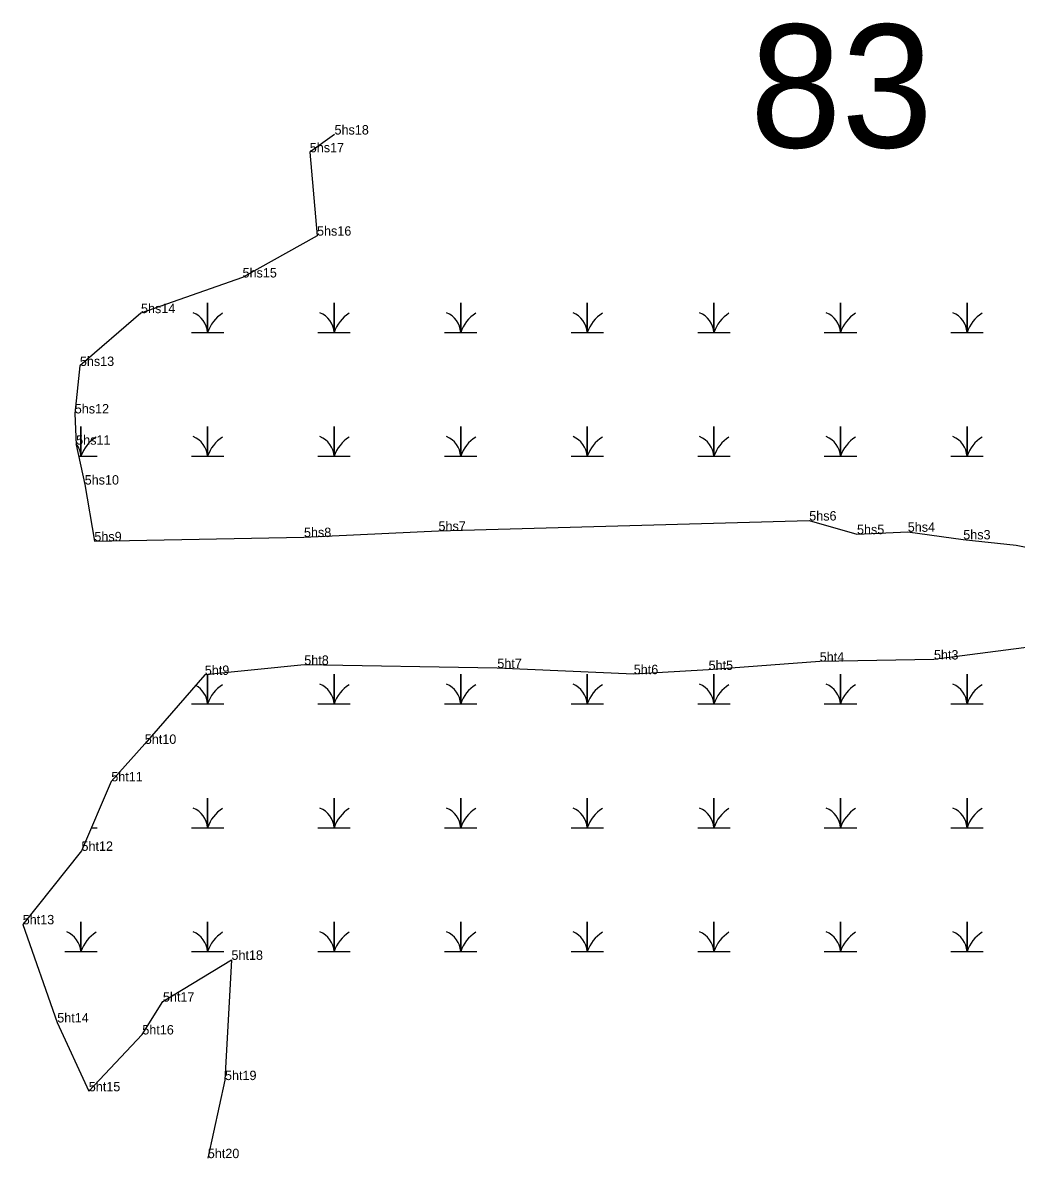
# Model space of a CAD drawing. Extents: x 2072529 to 2268796, y 436423 to 470397.
# Drawn here: x 2128647 to 2129175, y 446569 to 447172 of the extents above; entities that cross this region are included whole.
import ezdxf

# ---------------------------------------------------------------- set-up
doc = ezdxf.new("R2010")
doc.units = 0
for name, color, linetype in [('Default', 7, 'Continuous'), ('Exist Environmental Wetland Boundary', 7, 'Continuous'), ('Exist Environmental Wetland Boundary Cogo Comment', 7, 'Continuous'), ('Exist Environmental Wetland Boundary Cogo Point CELL', 7, 'Continuous'), ('Exist Hydro Swamp or Marsh', 7, 'Continuous')]:
    doc.layers.add(name, color=color, linetype=linetype)

msp = doc.modelspace()

# ---------------------------------------------------------------- linework, layer by layer
at = {"layer": 'Exist Environmental Wetland Boundary'}
for points in [[(2128812.94, 447112.63), (2128799.79, 447103.19), (2128803.63, 447058.88), (2128764.08, 447036.66), (2128710.11, 447017.7), (2128677.65, 446989.62), (2128674.94, 446964.41), (2128675.68, 446947.81), (2128680.21, 446926.61), (2128685.36, 446896.48), (2128796.7, 446898.71), (2128868.17, 446902.03), (2129065.12, 446907.49), (2129090.49, 446900.26), (2129117.47, 446901.52), (2129146.95, 446897.48), (2129174.99, 446894.38), (2129193.56, 446890.7), (2129208.67, 446853.77)], [(2129208.67, 446853.77), (2129188.76, 446841.08), (2129131.38, 446833.65), (2129070.71, 446832.53), (2129011.64, 446828.09), (2128971.9, 446825.85), (2128899.42, 446829.09), (2128796.85, 446830.79), (2128744.02, 446825.45), (2128712.14, 446788.81), (2128694.33, 446768.88), (2128678.5, 446731.96), (2128647.28, 446692.91), (2128665.62, 446640.75), (2128682.39, 446604.17), (2128710.82, 446634.39), (2128721.77, 446651.85), (2128758.18, 446674.04), (2128754.74, 446610.14), (2128745.62, 446568.66)]]:
    msp.add_lwpolyline(points, dxfattribs=at)
at = {"layer": 'Exist Environmental Wetland Boundary Cogo Point CELL'}
for p, q in [((2128812.94, 447112.63), (2128812.94, 447112.63)), ((2128799.79, 447103.19), (2128799.79, 447103.19)), ((2128803.63, 447058.88), (2128803.63, 447058.88)), ((2128764.08, 447036.66), (2128764.08, 447036.66)), ((2128710.11, 447017.7), (2128710.11, 447017.7)), ((2128677.65, 446989.62), (2128677.65, 446989.62)), ((2128674.94, 446964.41), (2128674.94, 446964.41)), ((2128675.68, 446947.81), (2128675.68, 446947.81)), ((2128680.21, 446926.61), (2128680.21, 446926.61)), ((2128868.17, 446902.03), (2128868.17, 446902.03)), ((2129065.12, 446907.49), (2129065.12, 446907.49)), ((2128685.36, 446896.48), (2128685.36, 446896.48)), ((2128796.7, 446898.71), (2128796.7, 446898.71)), ((2129090.49, 446900.26), (2129090.49, 446900.26)), ((2129117.47, 446901.52), (2129117.47, 446901.52)), ((2129146.95, 446897.48), (2129146.95, 446897.48)), ((2129174.99, 446894.38), (2129174.99, 446894.38)), ((2128796.85, 446830.79), (2128796.85, 446830.79)), ((2129070.71, 446832.53), (2129070.71, 446832.53)), ((2129131.38, 446833.65), (2129131.38, 446833.65)), ((2128744.02, 446825.45), (2128744.02, 446825.45)), ((2128899.42, 446829.09), (2128899.42, 446829.09)), ((2128971.9, 446825.85), (2128971.9, 446825.85)), ((2129011.64, 446828.09), (2129011.64, 446828.09)), ((2128712.14, 446788.81), (2128712.14, 446788.81)), ((2128694.33, 446768.88), (2128694.33, 446768.88)), ((2128678.5, 446731.96), (2128678.5, 446731.96)), ((2128647.28, 446692.91), (2128647.28, 446692.91)), ((2128758.18, 446674.04), (2128758.18, 446674.04)), ((2128721.77, 446651.85), (2128721.77, 446651.85)), ((2128665.62, 446640.75), (2128665.62, 446640.75)), ((2128710.82, 446634.39), (2128710.82, 446634.39)), ((2128754.74, 446610.14), (2128754.74, 446610.14)), ((2128682.39, 446604.17), (2128682.39, 446604.17)), ((2128745.62, 446568.66), (2128745.62, 446568.66))]:
    msp.add_line(p, q, dxfattribs=at)
at = {"layer": 'Exist Hydro Swamp or Marsh'}
for points in [[(2128736.88, 447007.45), (2128745.48, 447007.45), (2128745.48, 447023.23), (2128745.48, 447007.45), (2128754.08, 447007.45)], [(2128804.13, 447007.45), (2128812.73, 447007.45), (2128812.73, 447023.23), (2128812.73, 447007.45), (2128821.33, 447007.45)], [(2128871.38, 447007.45), (2128879.98, 447007.45), (2128879.98, 447023.23), (2128879.98, 447007.45), (2128888.58, 447007.45)], [(2128938.63, 447007.45), (2128947.23, 447007.45), (2128947.23, 447023.23), (2128947.23, 447007.45), (2128955.83, 447007.45)], [(2129005.88, 447007.45), (2129014.48, 447007.45), (2129014.48, 447023.23), (2129014.48, 447007.45), (2129023.08, 447007.45)], [(2129073.13, 447007.45), (2129081.73, 447007.45), (2129081.73, 447023.23), (2129081.73, 447007.45), (2129090.33, 447007.45)], [(2129140.38, 447007.45), (2129148.98, 447007.45), (2129148.98, 447023.23), (2129148.98, 447007.45), (2129157.58, 447007.45)], [(2128677, 446941.65), (2128678.23, 446941.65), (2128678.23, 446957.43), (2128678.23, 446941.65), (2128686.83, 446941.65)], [(2128736.88, 446941.65), (2128745.48, 446941.65), (2128745.48, 446957.43), (2128745.48, 446941.65), (2128754.08, 446941.65)], [(2128804.13, 446941.65), (2128812.73, 446941.65), (2128812.73, 446957.43), (2128812.73, 446941.65), (2128821.33, 446941.65)], [(2128871.38, 446941.65), (2128879.98, 446941.65), (2128879.98, 446957.43), (2128879.98, 446941.65), (2128888.58, 446941.65)], [(2128938.63, 446941.65), (2128947.23, 446941.65), (2128947.23, 446957.43), (2128947.23, 446941.65), (2128955.83, 446941.65)], [(2129005.88, 446941.65), (2129014.48, 446941.65), (2129014.48, 446957.43), (2129014.48, 446941.65), (2129023.08, 446941.65)], [(2129073.13, 446941.65), (2129081.73, 446941.65), (2129081.73, 446957.43), (2129081.73, 446941.65), (2129090.33, 446941.65)], [(2129140.38, 446941.65), (2129148.98, 446941.65), (2129148.98, 446957.43), (2129148.98, 446941.65), (2129157.58, 446941.65)], [(2128736.88, 446810.05), (2128745.48, 446810.05), (2128745.48, 446825.59)], [(2128745.48, 446825.59), (2128745.48, 446810.05), (2128754.08, 446810.05)], [(2128804.13, 446810.05), (2128812.73, 446810.05), (2128812.73, 446825.83), (2128812.73, 446810.05), (2128821.33, 446810.05)], [(2128871.38, 446810.05), (2128879.98, 446810.05), (2128879.98, 446825.83), (2128879.98, 446810.05), (2128888.58, 446810.05)], [(2128938.63, 446810.05), (2128947.23, 446810.05), (2128947.23, 446825.83), (2128947.23, 446810.05), (2128955.83, 446810.05)], [(2129005.88, 446810.05), (2129014.48, 446810.05), (2129014.48, 446825.83), (2129014.48, 446810.05), (2129023.08, 446810.05)], [(2129073.13, 446810.05), (2129081.73, 446810.05), (2129081.73, 446825.83), (2129081.73, 446810.05), (2129090.33, 446810.05)], [(2129140.38, 446810.05), (2129148.98, 446810.05), (2129148.98, 446825.83), (2129148.98, 446810.05), (2129157.58, 446810.05)], [(2128736.88, 446744.25), (2128745.48, 446744.25), (2128745.48, 446760.03), (2128745.48, 446744.25), (2128754.08, 446744.25)], [(2128804.13, 446744.25), (2128812.73, 446744.25), (2128812.73, 446760.03), (2128812.73, 446744.25), (2128821.33, 446744.25)], [(2128871.38, 446744.25), (2128879.98, 446744.25), (2128879.98, 446760.03), (2128879.98, 446744.25), (2128888.58, 446744.25)], [(2128938.63, 446744.25), (2128947.23, 446744.25), (2128947.23, 446760.03), (2128947.23, 446744.25), (2128955.83, 446744.25)], [(2129005.88, 446744.25), (2129014.48, 446744.25), (2129014.48, 446760.03), (2129014.48, 446744.25), (2129023.08, 446744.25)], [(2129073.13, 446744.25), (2129081.73, 446744.25), (2129081.73, 446760.03), (2129081.73, 446744.25), (2129090.33, 446744.25)], [(2129140.38, 446744.25), (2129148.98, 446744.25), (2129148.98, 446760.03), (2129148.98, 446744.25), (2129157.58, 446744.25)], [(2128683.77, 446744.25), (2128686.83, 446744.25)], [(2128669.63, 446678.45), (2128678.23, 446678.45), (2128678.23, 446694.23), (2128678.23, 446678.45), (2128686.83, 446678.45)], [(2128736.88, 446678.45), (2128745.48, 446678.45), (2128745.48, 446694.23), (2128745.48, 446678.45), (2128754.08, 446678.45)], [(2128804.13, 446678.45), (2128812.73, 446678.45), (2128812.73, 446694.23), (2128812.73, 446678.45), (2128821.33, 446678.45)], [(2128871.38, 446678.45), (2128879.98, 446678.45), (2128879.98, 446694.23), (2128879.98, 446678.45), (2128888.58, 446678.45)], [(2128938.63, 446678.45), (2128947.23, 446678.45), (2128947.23, 446694.23), (2128947.23, 446678.45), (2128955.83, 446678.45)], [(2129005.88, 446678.45), (2129014.48, 446678.45), (2129014.48, 446694.23), (2129014.48, 446678.45), (2129023.08, 446678.45)], [(2129073.13, 446678.45), (2129081.73, 446678.45), (2129081.73, 446694.23), (2129081.73, 446678.45), (2129090.33, 446678.45)], [(2129140.38, 446678.45), (2129148.98, 446678.45), (2129148.98, 446694.23), (2129148.98, 446678.45), (2129157.58, 446678.45)]]:
    msp.add_lwpolyline(points, dxfattribs=at)
for centre, radius, start, end in [((2128733.21, 447006.56), 12.3, 4.14034, 67.53497), ((2128763.72, 447001.39), 19.22, 122.12745, 161.62219), ((2128800.46, 447006.56), 12.3, 4.14034, 67.53497), ((2128830.97, 447001.39), 19.22, 122.12745, 161.62219), ((2128867.71, 447006.56), 12.3, 4.14034, 67.53497), ((2128898.22, 447001.39), 19.22, 122.12745, 161.62219), ((2128934.96, 447006.56), 12.3, 4.14034, 67.53497), ((2128965.47, 447001.39), 19.22, 122.12745, 161.62219), ((2129002.21, 447006.56), 12.3, 4.14034, 67.53497), ((2129032.72, 447001.39), 19.22, 122.12745, 161.62219), ((2129069.46, 447006.56), 12.3, 4.14034, 67.53497), ((2129099.97, 447001.39), 19.22, 122.12745, 161.62219), ((2129136.71, 447006.56), 12.3, 4.14034, 67.53497), ((2129167.22, 447001.39), 19.22, 122.12745, 161.62219), ((2128696.47, 446935.59), 19.22, 122.12745, 161.62219), ((2128733.21, 446940.76), 12.3, 4.14034, 67.53497), ((2128763.72, 446935.59), 19.22, 122.12745, 161.62219), ((2128800.46, 446940.76), 12.3, 4.14034, 67.53497), ((2128830.97, 446935.59), 19.22, 122.12745, 161.62219), ((2128867.71, 446940.76), 12.3, 4.14034, 67.53497), ((2128898.22, 446935.59), 19.22, 122.12745, 161.62219), ((2128934.96, 446940.76), 12.3, 4.14034, 67.53497), ((2128965.47, 446935.59), 19.22, 122.12745, 161.62219), ((2129002.21, 446940.76), 12.3, 4.14034, 67.53497), ((2129032.72, 446935.59), 19.22, 122.12745, 161.62219), ((2129069.46, 446940.76), 12.3, 4.14034, 67.53497), ((2129099.97, 446935.59), 19.22, 122.12745, 161.62219), ((2129136.71, 446940.76), 12.3, 4.14034, 67.53497), ((2129167.22, 446935.59), 19.22, 122.12745, 161.62219), ((2128665.96, 446940.76), 12.3, 4.14034, 37.97065), ((2128733.21, 446809.16), 12.3, 4.14034, 60.87559), ((2128763.72, 446803.99), 19.22, 122.12745, 161.62219), ((2128800.46, 446809.16), 12.3, 4.14034, 67.53497), ((2128830.97, 446803.99), 19.22, 122.12745, 161.62219), ((2128867.71, 446809.16), 12.3, 4.14034, 67.53497), ((2128898.22, 446803.99), 19.22, 122.12745, 161.62219), ((2128934.96, 446809.16), 12.3, 4.14034, 67.53497), ((2128965.47, 446803.99), 19.22, 122.12745, 161.62219), ((2129002.21, 446809.16), 12.3, 4.14034, 67.53497), ((2129032.72, 446803.99), 19.22, 122.12745, 161.62219), ((2129069.46, 446809.16), 12.3, 4.14034, 67.53497), ((2129099.97, 446803.99), 19.22, 122.12745, 161.62219), ((2129136.71, 446809.16), 12.3, 4.14034, 67.53497), ((2129167.22, 446803.99), 19.22, 122.12745, 161.62219), ((2128733.21, 446743.36), 12.3, 4.14034, 67.53497), ((2128763.72, 446738.19), 19.22, 122.12745, 161.62219), ((2128800.46, 446743.36), 12.3, 4.14034, 67.53497), ((2128830.97, 446738.19), 19.22, 122.12745, 161.62219), ((2128867.71, 446743.36), 12.3, 4.14034, 67.53497), ((2128898.22, 446738.19), 19.22, 122.12745, 161.62219), ((2128934.96, 446743.36), 12.3, 4.14034, 67.53497), ((2128965.47, 446738.19), 19.22, 122.12745, 161.62219), ((2129002.21, 446743.36), 12.3, 4.14034, 67.53497), ((2129032.72, 446738.19), 19.22, 122.12745, 161.62219), ((2129069.46, 446743.36), 12.3, 4.14034, 67.53497), ((2129099.97, 446738.19), 19.22, 122.12745, 161.62219), ((2129136.71, 446743.36), 12.3, 4.14034, 67.53497), ((2129167.22, 446738.19), 19.22, 122.12745, 161.62219), ((2128665.96, 446677.56), 12.3, 4.14034, 67.53497), ((2128696.47, 446672.39), 19.22, 122.12745, 161.62219), ((2128733.21, 446677.56), 12.3, 4.14034, 67.53497), ((2128763.72, 446672.39), 19.22, 122.12745, 161.62219), ((2128800.46, 446677.56), 12.3, 4.14034, 67.53497), ((2128830.97, 446672.39), 19.22, 122.12745, 161.62219), ((2128867.71, 446677.56), 12.3, 4.14034, 67.53497), ((2128898.22, 446672.39), 19.22, 122.12745, 161.62219), ((2128934.96, 446677.56), 12.3, 4.14034, 67.53497), ((2128965.47, 446672.39), 19.22, 122.12745, 161.62219), ((2129002.21, 446677.56), 12.3, 4.14034, 67.53497), ((2129032.72, 446672.39), 19.22, 122.12745, 161.62219), ((2129069.46, 446677.56), 12.3, 4.14034, 67.53497), ((2129099.97, 446672.39), 19.22, 122.12745, 161.62219), ((2129136.71, 446677.56), 12.3, 4.14034, 67.53497), ((2129167.22, 446672.39), 19.22, 122.12745, 161.62219)]:
    msp.add_arc(centre, radius, start, end, dxfattribs=at)

# ---------------------------------------------------------------- texts
at = {"layer": 'Default'}
msp.add_text('83', height=65.34, dxfattribs=at).set_placement((2129033.63, 447105.73))
at = {"layer": 'Exist Environmental Wetland Boundary Cogo Comment'}
for s, p in [('5hs18', (2128812.94, 447112.63)), ('5hs17', (2128799.79, 447103.19)), ('5hs16', (2128803.63, 447058.88)), ('5hs15', (2128764.08, 447036.66)), ('5hs14', (2128710.11, 447017.7)), ('5hs13', (2128677.65, 446989.62)), ('5hs12', (2128674.94, 446964.41)), ('5hs11', (2128675.68, 446947.81)), ('5hs10', (2128680.21, 446926.61)), ('5hs6', (2129065.12, 446907.49)), ('5hs8', (2128796.7, 446898.71)), ('5hs7', (2128868.17, 446902.03)), ('5hs5', (2129090.49, 446900.26)), ('5hs4', (2129117.47, 446901.52)), ('5hs3', (2129146.95, 446897.48)), ('5hs9', (2128685.36, 446896.48)), ('5ht8', (2128796.85, 446830.79)), ('5ht4', (2129070.71, 446832.53)), ('5ht3', (2129131.38, 446833.65)), ('5ht9', (2128744.02, 446825.45)), ('5ht7', (2128899.42, 446829.09)), ('5ht6', (2128971.9, 446825.85)), ('5ht5', (2129011.64, 446828.09)), ('5ht10', (2128712.14, 446788.81)), ('5ht11', (2128694.33, 446768.88)), ('5ht12', (2128678.5, 446731.96)), ('5ht13', (2128647.28, 446692.91)), ('5ht18', (2128758.18, 446674.04)), ('5ht17', (2128721.77, 446651.85)), ('5ht14', (2128665.62, 446640.75)), ('5ht16', (2128710.82, 446634.39)), ('5ht19', (2128754.74, 446610.14)), ('5ht15', (2128682.39, 446604.17)), ('5ht20', (2128745.62, 446568.66))]:
    msp.add_text(s, height=5, dxfattribs=at).set_placement(p)

doc.saveas('drawing.dxf')
